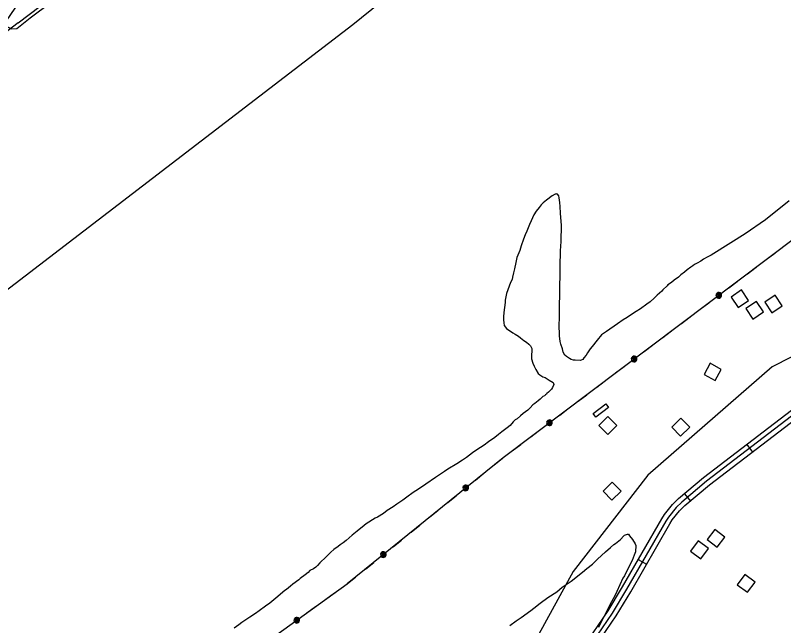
# Model space of a CAD drawing. Extents: x 3329297 to 3367176, y 649250 to 674653.
# Drawn here: x 3356278 to 3358699, y 657533 to 659456 of the extents above; entities that cross this region are included whole.
import ezdxf

# ---------------------------------------------------------------- set-up
doc = ezdxf.new("R2010")
doc.units = 0
for name, color, linetype in [('V-BLDG-OTLN', 7, 'Continuous'), ('V-ROAD-CNTR', 7, 'Continuous'), ('V-SITE-VEGE', 7, 'Continuous'), ('V-TOPO-SHOR', 7, 'Continuous'), ('V-UTIL-LINE', 7, 'Continuous')]:
    doc.layers.add(name, color=color, linetype=linetype)

msp = doc.modelspace()

# ---------------------------------------------------------------- linework, layer by layer
at = {"layer": 'V-BLDG-OTLN'}
for points in [[(3358555.3, 658535.1), (3358588.6, 658557.2), (3358566.5, 658590.5), (3358533.2, 658568.4)], [(3358661.4, 658519), (3358694.7, 658541.1), (3358672.6, 658574.5), (3358639.3, 658552.4)], [(3358602.3, 658499.1), (3358635.7, 658521.2), (3358613.6, 658554.6), (3358580.2, 658532.5)], [(3358483, 658305), (3358502.6, 658339.9), (3358467.7, 658359.5), (3358448.2, 658324.6)], [(3358147.2, 658220.3), (3358107.5, 658189.8), (3358099, 658200.9), (3358138.6, 658231.4)], [(3358145.1, 658135.3), (3358173.6, 658163.3), (3358145.6, 658191.9), (3358117, 658163.9)], [(3358374.5, 658129.8), (3358403.1, 658157.8), (3358375.1, 658186.4), (3358346.5, 658158.4)], [(3358158.1, 657928.3), (3358186.7, 657956.3), (3358158.6, 657984.9), (3358130.1, 657956.9)], [(3358481.8, 657836.1), (3358457.8, 657804), (3358489.9, 657780.1), (3358513.8, 657812.1)], [(3358429.9, 657799.8), (3358405.9, 657767.8), (3358438, 657743.8), (3358461.9, 657775.9)], [(3358576.8, 657694), (3358552.9, 657662), (3358584.9, 657638.1), (3358608.9, 657670.1)]]:
    msp.add_lwpolyline(points, close=True, dxfattribs=at)
at = {"layer": 'V-ROAD-CNTR'}
for p, q in [((3358583.2, 658103.9), (3358601.4, 658080)), ((3358386.4, 657948.6), (3358405.7, 657925.7)), ((3358240.9, 657741.3), (3358266.9, 657726.3))]:
    msp.add_line(p, q, dxfattribs=at)
for points in [[(3356287.3, 659431.8), (3357940.8, 660685.3), (3357989, 660720.2), (3358018.2, 660746.9), (3358044.5, 660779.3), (3358066.5, 660804), (3358085, 660832.4), (3358120.8, 660888.5), (3358142.4, 660927), (3358162, 660963.9), (3358176, 660995.8), (3358189.9, 661036), (3358202.5, 661085.8), (3358318.4, 661633.8)], [(3356287.3, 659431.8), (3355782.6, 659048), (3355495, 658830.5), (3355165.7, 658575.9), (3354801.4, 658300.2), (3354290.9, 657909.9), (3354084, 657753.8), (3353944.7, 657648.3)], [(3357669.7, 656862.1), (3357745.3, 656973.6), (3357894.4, 657210.5), (3358146.5, 657580), (3358191.2, 657655.2), (3358314.9, 657869.5), (3358323.8, 657883.6), (3358349.1, 657914.9), (3358368.1, 657933.3), (3358446.9, 657999.6), (3358997, 658420.6), (3359011, 658429.1), (3359026.2, 658437.4), (3359049.7, 658450.1), (3359080.4, 658466.2), (3359128.1, 658488.1)], [(3359005.5, 658408.2), (3358456.3, 657987.9), (3358378.2, 657922.1), (3358360.2, 657904.7), (3358336, 657874.9), (3358327.8, 657861.8), (3358204.1, 657647.6), (3358159.1, 657571.9), (3357906.9, 657202.3)], [(3357919.5, 657194.1), (3358171.8, 657563.8), (3358217.1, 657640), (3358340.6, 657854), (3358348.3, 657866.1), (3358371.3, 657894.6), (3358388.2, 657911), (3358465.7, 657976.2), (3359014, 658395.8)]]:
    msp.add_lwpolyline(points, dxfattribs=at)
at = {"layer": 'V-SITE-VEGE'}
for p, q in [((3358184.9, 657803.9), (3358196, 657816.2)), ((3358196, 657816.2), (3358197.6, 657817.8)), ((3358197.6, 657817.8), (3358207, 657820.7)), ((3358207, 657820.7), (3358210.1, 657820.7)), ((3358210.1, 657820.7), (3358213.2, 657816)), ((3358213.2, 657816), (3358222.4, 657804.9)), ((3358153.3, 657779.4), (3358164.4, 657788.6)), ((3358164.4, 657788.6), (3358169.1, 657791.7)), ((3358169.1, 657791.7), (3358184.9, 657803.9)), ((3358222.4, 657804.9), (3358231.5, 657790.7)), ((3358231.5, 657790.7), (3358233, 657786)), ((3358233, 657786), (3358232.7, 657765.7)), ((3358112.2, 657742.6), (3358137.5, 657765.6)), ((3358137.5, 657765.6), (3358153.3, 657779.4)), ((3358232.7, 657765.7), (3358227.9, 657754.9)), ((3358096.4, 657727.2), (3358112.2, 657742.6)), ((3358221.4, 657737.8), (3358213.3, 657722.4)), ((3358227.9, 657754.9), (3358221.4, 657737.8)), ((3358064.8, 657701.2), (3358079, 657713.5)), ((3358079, 657713.5), (3358096.4, 657727.2)), ((3358213.3, 657722.4), (3358197.2, 657689.8)), ((3358030, 657673.6), (3358064.8, 657701.2)), ((3358197.2, 657689.8), (3358192.4, 657682.1)), ((3358001.6, 657653.8), (3358030, 657673.6)), ((3358192.4, 657682.1), (3358173.1, 657640.3)), ((3357984.3, 657640), (3358001.6, 657653.8)), ((3357932.2, 657603.4), (3357955.9, 657621.7)), ((3357955.9, 657621.7), (3357984.3, 657640)), ((3358168.2, 657629.4), (3358150.6, 657596.9)), ((3358173.1, 657640.3), (3358168.2, 657629.4)), ((3357911.7, 657588.1), (3357932.2, 657603.4)), ((3358150.6, 657596.9), (3358140.9, 657576.8)), ((3357872.3, 657559), (3357902.2, 657580.4)), ((3357902.2, 657580.4), (3357911.7, 657588.1)), ((3358140.9, 657576.8), (3358124.9, 657547.4)), ((3357836, 657533), (3357856.5, 657548.3)), ((3357856.5, 657548.3), (3357872.3, 657559)), ((3358124.9, 657547.4), (3358115.2, 657527.2))]:
    msp.add_line(p, q, dxfattribs=at)
for points in [[(3356290.7, 659498), (3356249.4, 659438.8), (3356249.6, 659422), (3356266.5, 659413.8), (3356283.2, 659414), (3356324.9, 659448.1), (3357648.9, 660436.8)], [(3358578.2, 658767.1), (3358478.7, 658705.5), (3358470.2, 658700.6), (3358457.6, 658694), (3358446.8, 658687.3), (3358438.2, 658681.2), (3358426.2, 658675.2), (3358418.2, 658670.8), (3358412.5, 658666.9), (3358406.2, 658661.9), (3358394.7, 658653.6), (3358386.7, 658646.9), (3358375.2, 658638.6), (3358367.8, 658631.3), (3358354, 658621.4), (3358345.4, 658614.1), (3358334.5, 658606.4), (3358331.7, 658604.1), (3358318.5, 658590.8), (3358315, 658586.8), (3358300.7, 658574), (3358291.5, 658565.1), (3358278.8, 658553.4), (3358267.9, 658545.7), (3358247.9, 658530.7), (3358234.2, 658522.4), (3358222.8, 658515.2), (3358205.6, 658504.1), (3358193, 658496.4), (3358175.8, 658483.6), (3358140.4, 658459.3), (3358125.5, 658448.7), (3358111.1, 658432), (3358095.5, 658412.9), (3358089.7, 658405.1), (3358081, 658392.2), (3358077, 658385.5), (3358069.5, 658376.5), (3358066, 658371.5), (3358061.4, 658369.3), (3358057.5, 658368.8), (3358042.2, 658369), (3358036.5, 658369.7), (3358029.2, 658372), (3358024.7, 658374.9), (3358015.2, 658380.8), (3358010.1, 658385.4), (3358004.6, 658395.1), (3358001.9, 658404.7), (3357997.1, 658419.5), (3357994.9, 658428.6), (3357992.9, 658445.6), (3357993.1, 658457.5), (3357992.2, 658471.1), (3357992.8, 658511.3), (3357992.5, 658528.3), (3357994.4, 658650.6), (3357995.1, 658664.2), (3357995.9, 658714), (3357997.2, 658728.1), (3357998, 658742.8), (3357998.8, 658794.9), (3357997.5, 658818.7), (3357996, 658832.3), (3357995.2, 658853.9), (3357993.7, 658866.3), (3357992.2, 658880.5), (3357990.6, 658886.8), (3357986.7, 658891.9), (3357983.3, 658893.7), (3357981, 658892.6), (3357978.8, 658892), (3357969.6, 658887.1), (3357951.9, 658873.8), (3357941.6, 658865.4), (3357934.7, 658858.7), (3357928.3, 658850.9), (3357919.6, 658838.6), (3357912.1, 658827.4), (3357903.9, 658808.8), (3357898, 658796.4), (3357889.8, 658776.2), (3357884.5, 658763.8), (3357879.8, 658750.9), (3357871.5, 658729.5), (3357867.4, 658715.4), (3357858.5, 658692.9), (3357855.5, 658677), (3357851.2, 658656.7), (3357847.6, 658644.9), (3357845.1, 658631.3), (3357843.3, 658624), (3357838.1, 658614.5), (3357829.8, 658591.4), (3357825.7, 658579), (3357821.4, 658558.1), (3357821.3, 658550.7), (3357817.4, 658519.1), (3357816.6, 658505.5), (3357816.5, 658496.4), (3357816.9, 658486.8)], [(3358716.8, 658871.5), (3358641.9, 658811.9), (3358578.2, 658767.1)], [(3357816.9, 658486.8), (3357818.5, 658478.9), (3357826.3, 658469.7), (3357845.3, 658455.2), (3357852.6, 658451.2), (3357863.3, 658444.8), (3357869.4, 658440.2), (3357880.6, 658431.5), (3357889, 658425.7), (3357896.3, 658419.4), (3357901.9, 658414.2), (3357905.7, 658406.2), (3357905.6, 658398.8), (3357904.3, 658385.3), (3357904.1, 658373.9), (3357909, 658359.7), (3357912.8, 658350.6), (3357918.3, 658340.3), (3357926, 658327.2), (3357931.1, 658323.1), (3357940.6, 658317.3), (3357947.3, 658314.4), (3357954.1, 658310.3), (3357960.3, 658306.8), (3357973.2, 658298.7), (3357975.3, 658293), (3357971.2, 658283.5), (3357967.2, 658277.9), (3357961.4, 658271.7), (3357958, 658268.4), (3357953.4, 658264.5), (3357951.7, 658262.8), (3357948.8, 658260.6), (3357945.9, 658257.2), (3357940.8, 658254.5), (3357932.2, 658246.7), (3357925.3, 658241.1), (3357915, 658233.4), (3357909.2, 658228.3), (3357900.6, 658218.9), (3357892.6, 658211.6), (3357878.2, 658201.1), (3357870.2, 658193.8), (3357859.3, 658184.9), (3357853.6, 658181.1), (3357846.7, 658175.5), (3357836.9, 658163.8), (3357828.3, 658156), (3357819.1, 658149.9), (3357811.1, 658143.8), (3357800.8, 658135.4), (3357788.8, 658126), (3357769.3, 658111.6), (3357755.6, 658101.6), (3357732.7, 658086.6), (3357719, 658077.2), (3357699.5, 658062.8), (3357687.5, 658054.5), (3357669.7, 658042.9), (3357641.2, 658025.7), (3357630.9, 658018.5), (3357601.7, 657999.7), (3357571.9, 657978.7), (3357548.5, 657962.6), (3357531.9, 657952.7), (3357511.9, 657937.7), (3357498.7, 657928.2), (3357480.4, 657916.1), (3357468.9, 657907.8), (3357450.1, 657895.6), (3357438, 657886.7), (3357419.8, 657875.1), (3357412.3, 657871.2), (3357383.8, 657854.1), (3357376.9, 657848.6), (3357355.1, 657830.2), (3357339.6, 657818), (3357320.1, 657801.3), (3357310.9, 657794.1), (3357301.2, 657787.4), (3357294.9, 657782.4), (3357281.7, 657772.4), (3357272, 657764.7), (3357259.3, 657751.8), (3357252.4, 657744.6), (3357242.7, 657736.2), (3357237.5, 657731.2), (3357230, 657722.8), (3357224.8, 657717.2), (3357218, 657712.2), (3357206.6, 657706.8), (3357200.8, 657700.6), (3357191.6, 657692.8), (3357175.6, 657681.2), (3357171, 657677.3), (3357152.7, 657664), (3357144.7, 657657.3), (3357132.1, 657647.3), (3357126.9, 657644), (3357098.8, 657619.5), (3357079.9, 657603.9)], [(3357079.9, 657603.9), (3357066.1, 657593.9), (3357046.7, 657579.5), (3357034.6, 657571.2), (3357017.5, 657560.1), (3357007.8, 657552.9), (3356991.7, 657543), (3356982, 657535.8), (3356967.7, 657524.7)]]:
    msp.add_lwpolyline(points, dxfattribs=at)
at = {"layer": 'V-TOPO-SHOR'}
for points in [[(3354727.3, 657574.1), (3355256.2, 657844.6), (3355429.2, 657960.4), (3357341.9, 659427), (3358033.8, 659986.6), (3358110.8, 660006), (3360891.9, 660290.4), (3362855, 660505.9), (3362864.8, 660419.2), (3362922.6, 660409.7), (3362928.7, 660387.3)], [(3364979.9, 658129), (3363826.1, 658528.2), (3363543.6, 658902.2), (3363359.7, 659304.8), (3363272.8, 659408.6), (3363219.4, 659595.8), (3362982.8, 659889.4), (3362912.7, 660031.4), (3362928.7, 660387.3), (3362846.9, 660394.8), (3362193.3, 659866.8), (3361190.7, 659299.9), (3360459, 659195.6), (3359917.6, 659085.5), (3359093, 658566.9), (3358662.5, 658348.9), (3358270.9, 658006.7), (3358035.6, 657703.8), (3357795.8, 657264.2)]]:
    msp.add_lwpolyline(points, dxfattribs=at)
at = {"layer": 'V-UTIL-LINE'}
for points in [[(3364660.9, 665406.1), (3363964.4, 664064.8), (3363041.1, 662245.3), (3362857.9, 661879.5), (3361589.4, 660939.8), (3359851.3, 659595), (3357814.8, 658061.9), (3357323.6, 657664.4)], [(3358644.2, 658686.3), (3358671.4, 658706.7)], [(3358585.1, 658641.8), (3358612.3, 658662.2)], [(3358526, 658597.3), (3358553.1, 658617.7)], [(3358494.8, 658573.8), (3358492.1, 658574.7), (3358492.8, 658572.5), (3358495.4, 658571.7), (3358497.5, 658573.7), (3358495.6, 658576.5), (3358491, 658577.3), (3358489, 658573.5), (3358490.7, 658569), (3358495.2, 658568.1), (3358499.3, 658570), (3358500.4, 658574.7), (3358497.4, 658579.3), (3358489.4, 658581), (3358487.1, 658578.4), (3358485.9, 658575.1), (3358486.1, 658571.6), (3358487.6, 658568.4), (3358490.3, 658566.1), (3358493.6, 658564.9), (3358497.1, 658565.1), (3358500.2, 658566.6), (3358502.6, 658569.2), (3358503.7, 658572.6), (3358503.5, 658576.1), (3358502, 658579.2), (3358499.4, 658581.6), (3358496.1, 658582.7), (3358492.6, 658582.5), (3358489.4, 658581)], [(3358436.5, 658529.9), (3358463.7, 658550.4)], [(3358377.4, 658485.4), (3358404.5, 658505.9)], [(3358318.3, 658440.9), (3358345.4, 658461.4)], [(3358259.1, 658396.4), (3358286.3, 658416.8)], [(3358228, 658372.9), (3358225.3, 658373.8), (3358225.9, 658371.6), (3358228.5, 658370.8), (3358230.7, 658372.8), (3358228.8, 658375.6), (3358224.1, 658376.4), (3358222.1, 658372.7), (3358223.9, 658368.1), (3358228.4, 658367.3), (3358232.5, 658369.1), (3358233.6, 658373.8), (3358230.5, 658378.4), (3358222.6, 658380.1), (3358220.2, 658377.5), (3358219.1, 658374.2), (3358219.3, 658370.7), (3358220.8, 658367.5), (3358223.4, 658365.2), (3358226.7, 658364), (3358230.2, 658364.2), (3358233.4, 658365.8), (3358235.7, 658368.4), (3358236.9, 658371.7), (3358236.7, 658375.2), (3358235.2, 658378.4), (3358232.6, 658380.7), (3358229.2, 658381.9), (3358225.7, 658381.7), (3358222.6, 658380.1)], [(3358169.7, 658329), (3358196.8, 658349.5)], [(3358110.5, 658284.5), (3358137.7, 658305)], [(3358051.4, 658240), (3358078.6, 658260.5)], [(3357992.3, 658195.5), (3358019.5, 658216)], [(3357961.1, 658172.1), (3357958.4, 658173), (3357959.1, 658170.7), (3357961.7, 658169.9), (3357963.8, 658172), (3357961.9, 658174.8), (3357957.3, 658175.5), (3357955.3, 658171.8), (3357957.1, 658167.3), (3357961.5, 658166.4), (3357965.6, 658168.2), (3357966.7, 658172.9), (3357963.7, 658177.5), (3357955.7, 658179.3), (3357953.4, 658176.6), (3357952.2, 658173.3), (3357952.4, 658169.8), (3357953.9, 658166.7), (3357956.6, 658164.3), (3357959.9, 658163.2), (3357963.4, 658163.4), (3357966.6, 658164.9), (3357968.9, 658167.5), (3357970.1, 658170.8), (3357969.9, 658174.3), (3357968.3, 658177.5), (3357965.7, 658179.8), (3357962.4, 658181), (3357958.9, 658180.8), (3357955.7, 658179.3)], [(3357902.8, 658128.2), (3357930, 658148.6)], [(3357843.7, 658083.7), (3357870.9, 658104.1)], [(3357785.4, 658038.1), (3357811.8, 658059.5)], [(3357727.9, 657991.6), (3357754.3, 658012.9)], [(3357697.6, 657967), (3357694.8, 657967.8), (3357695.5, 657965.6), (3357698.2, 657964.9), (3357700.2, 657967), (3357698.2, 657969.7), (3357693.6, 657970.4), (3357691.7, 657966.5), (3357693.6, 657962.1), (3357698.2, 657961.4), (3357702.2, 657963.4), (3357703.1, 657968.1), (3357699.9, 657972.6), (3357691.9, 657974), (3357689.6, 657971.3), (3357688.6, 657968), (3357688.9, 657964.5), (3357690.6, 657961.4), (3357693.3, 657959.1), (3357696.6, 657958.1), (3357700.1, 657958.4), (3357703.2, 657960), (3357705.5, 657962.7), (3357706.5, 657966.1), (3357706.2, 657969.6), (3357704.5, 657972.7), (3357701.8, 657974.9), (3357698.5, 657976), (3357695, 657975.7), (3357691.9, 657974)], [(3357640.8, 657921.1), (3357667.2, 657942.5)], [(3357583.3, 657874.6), (3357609.7, 657895.9)], [(3357525.8, 657828), (3357552.2, 657849.4)], [(3357468.2, 657781.5), (3357494.7, 657802.8)], [(3357437.9, 657756.9), (3357435.2, 657757.7), (3357435.9, 657755.5), (3357438.6, 657754.8), (3357440.6, 657756.9), (3357438.6, 657759.6), (3357434, 657760.2), (3357432.1, 657756.4), (3357434, 657752), (3357438.5, 657751.3), (3357442.5, 657753.2), (3357443.5, 657758), (3357440.3, 657762.5), (3357432.3, 657763.9), (3357430, 657761.2), (3357429, 657757.9), (3357429.3, 657754.4), (3357430.9, 657751.3), (3357433.6, 657749), (3357437, 657748), (3357440.5, 657748.3), (3357443.6, 657749.9), (3357445.8, 657752.6), (3357446.9, 657756), (3357446.5, 657759.5), (3357444.9, 657762.6), (3357442.2, 657764.8), (3357438.9, 657765.9), (3357435.4, 657765.5), (3357432.3, 657763.9)], [(3357381.2, 657711), (3357407.6, 657732.4)], [(3357323.6, 657664.4), (3357350.1, 657685.8)], [(3354656.9, 655217.8), (3355025.6, 655873.1), (3355204.3, 656137.7), (3357323.6, 657664.4)], [(3357316.8, 657659.5), (3357323.6, 657664.4)], [(3357256.8, 657616.3), (3357284.3, 657636.1)], [(3357196.7, 657573), (3357224.3, 657592.9)], [(3357165.1, 657550.2), (3357162.4, 657551.2), (3357163, 657548.9), (3357165.6, 657548.1), (3357167.8, 657550), (3357165.9, 657552.9), (3357161.3, 657553.7), (3357159.2, 657550), (3357160.9, 657545.5), (3357165.4, 657544.5), (3357169.5, 657546.3), (3357170.7, 657550.9), (3357167.7, 657555.6), (3357159.8, 657557.5), (3357157.4, 657554.9), (3357156.2, 657551.6), (3357156.3, 657548.1), (3357157.8, 657544.9), (3357160.3, 657542.5), (3357163.6, 657541.3), (3357167.1, 657541.4), (3357170.3, 657542.9), (3357172.7, 657545.5), (3357173.9, 657548.8), (3357173.8, 657552.3), (3357172.4, 657555.5), (3357169.8, 657557.9), (3357166.5, 657559.1), (3357163, 657559), (3357159.8, 657557.5)]]:
    msp.add_lwpolyline(points, dxfattribs=at)

doc.saveas('drawing.dxf')
